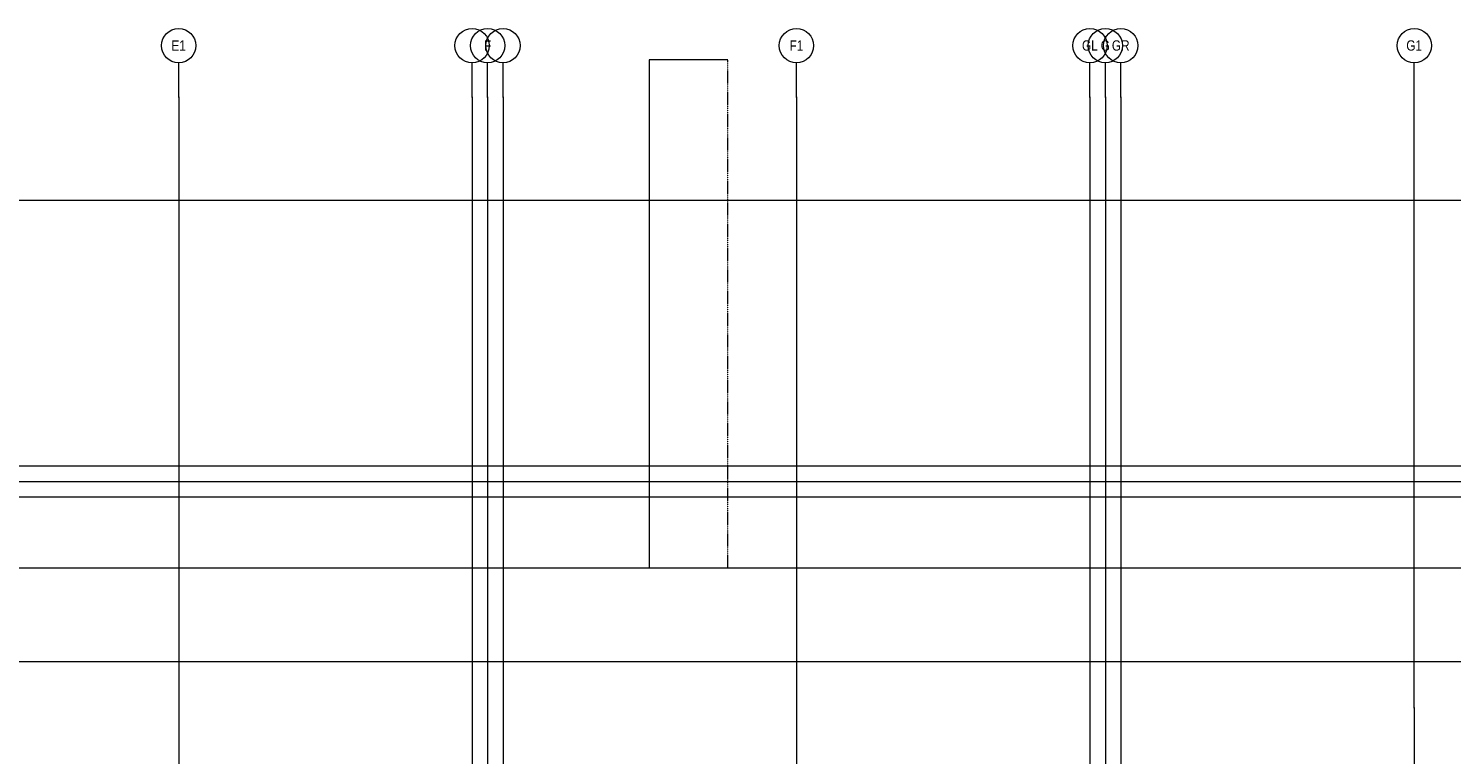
# Model space of a CAD drawing. Header units: millimetres. Extents: x -14761 to 157739, y -22400 to 107990.
# Tile 282 of 296: x 76623 to 118086, y 73041 to 94200. Entities that reach past the tile are written whole.
import ezdxf

# ---------------------------------------------------------------- set-up
doc = ezdxf.new("R2010")
doc.units = ezdxf.units.MM
doc.header["$MEASUREMENT"] = 0
doc.linetypes.add('A_aks cizgisi', pattern=[1, 0.5, -0.25, 0, -0.25])
doc.layers.add('Конструктив - Фасадные стены сущ', color=7, linetype='Continuous')
doc.layers.add('Элемент Модели - Оси', color=7, linetype='Continuous')
doc.styles.add('СГЕНЕРИР_СТИЛЬ_3', font='txt')

msp = doc.modelspace()

# ---------------------------------------------------------------- linework, layer by layer
at = {"layer": 'Конструктив - Фасадные стены сущ', "color": 7, "linetype": 'Continuous', "lineweight": 15}
for p, q in [((97005, 93281), (94705, 93281)), ((94705, 93281), (94705, 78470)), ((132620, 78470), (52905, 78470))]:
    msp.add_line(p, q, dxfattribs=at)
at = {"layer": 'Конструктив - Фасадные стены сущ', "color": 7, "linetype": 'A_aks cizgisi', "lineweight": 15}
msp.add_line((97005, 78473), (97005, 93281), dxfattribs=at)
at = {"layer": 'Элемент Модели - Оси', "color": 7, "linetype": 'Continuous', "lineweight": 15}
for p, q in [((81000, 92200), (81000, 93200)), ((89550, 92200), (89550, 93200)), ((90000, 92200), (90000, 93200)), ((90450, 92200), (90450, 93200)), ((99000, 92200), (99000, 93200)), ((107550, 92200), (107550, 93200)), ((108000, 92200), (108000, 93200)), ((108450, 92200), (108450, 93200)), ((117000, 74402), (117000, 93200)), ((81000, 92200), (81000, -1975)), ((89550, 92200), (89550, -1975)), ((90000, 92200), (90000, -1975)), ((90450, 92200), (90450, -1975)), ((99000, 92200), (99000, -1975)), ((107550, 92200), (107550, -1975)), ((108000, 92200), (108000, -1975)), ((108450, 92200), (108450, -1975)), ((-12761, 89200), (155650, 89200)), ((-12137, 81450), (155027, 81450)), ((-12761, 81000), (155650, 81000)), ((-12163, 80550), (155052, 80550)), ((-12761, 75750), (155650, 75750)), ((117000, 74402), (117000, 15823))]:
    msp.add_line(p, q, dxfattribs=at)
for centre in [(81000, 93700), (89550, 93700), (90000, 93700), (90450, 93700), (99000, 93700), (107550, 93700), (108000, 93700), (108450, 93700), (117000, 93700)]:
    msp.add_circle(centre, 500, dxfattribs=at)
for p in [(81000, 92200), (81000, 92200), (89550, 92200), (89550, 92200), (90000, 92200), (90000, 92200), (90450, 92200), (90450, 92200), (99000, 92200), (99000, 92200), (107550, 92200), (107550, 92200), (108000, 92200), (108000, 92200), (108450, 92200), (108450, 92200), (117000, 74402), (117000, 74402)]:
    msp.add_point(p, dxfattribs=at)

# ---------------------------------------------------------------- texts
at = {"layer": 'Элемент Модели - Оси', "color": 30, "lineweight": 5, "true_color": 0xff823e, "char_height": 300, "attachment_point": 4, "style": 'СГЕНЕРИР_СТИЛЬ_3'}
for s, insert in [('\\A1;{\\pql;\\pt0;\\fArial Narrow|b0|i0|c204|p34;E1}', (80788, 93702)), ('\\A1;{\\pql;\\pt0;\\fArial Narrow|b0|i0|c204|p34;F}', (89894, 93702)), ('\\A1;{\\pql;\\pt0;\\fArial Narrow|b0|i0|c204|p34;F1}', (98798, 93702)), ('\\A1;{\\pql;\\pt0;\\fArial Narrow|b0|i0|c204|p34;GL}', (107318, 93702)), ('\\A1;{\\pql;\\pt0;\\fArial Narrow|b0|i0|c204|p34;G}', (107864, 93702)), ('\\A1;{\\pql;\\pt0;\\fArial Narrow|b0|i0|c204|p34;GR}', (108189, 93702)), ('\\A1;{\\pql;\\pt0;\\fArial Narrow|b0|i0|c204|p34;G1}', (116768, 93702)), ('\\A1;{\\pql;\\pt0;\\fArial Narrow|b0|i0|c204|p34;}', (88400, 93700)), ('\\A1;{\\pql;\\pt0;\\fArial Narrow|b0|i0|c204|p34;}', (89300, 93700))]:
    msp.add_mtext(s, dxfattribs=dict(at, insert=insert))

doc.saveas('drawing.dxf')
